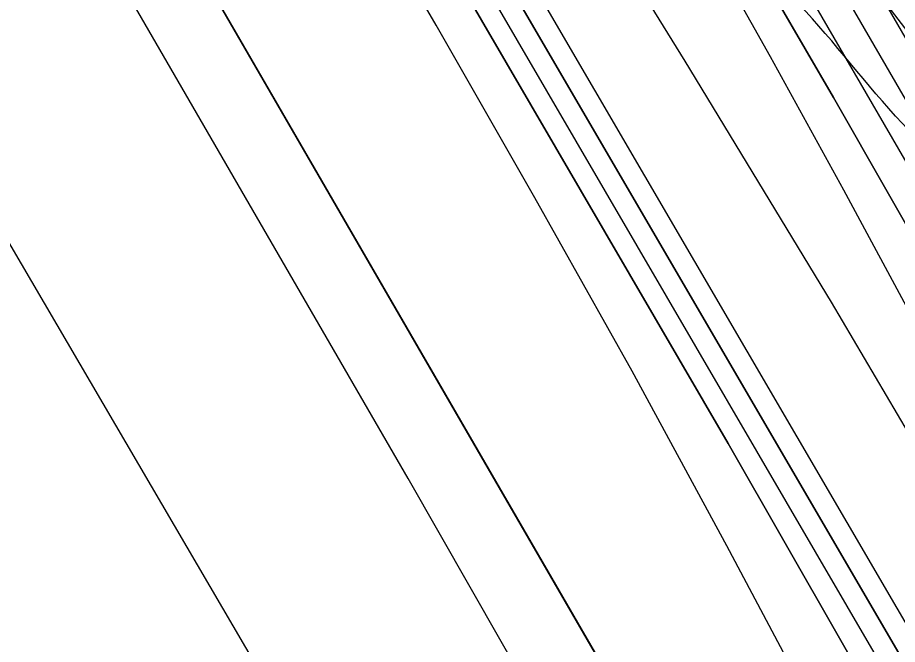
# Model space of a CAD drawing. Extents: x 3279314 to 3317160, y 734079 to 759431.
# Drawn here: x 3309857.7 to 3310166.7, y 749077.7 to 749297.9 of the extents above; entities that cross this region are included whole.
import ezdxf

# ---------------------------------------------------------------- set-up
doc = ezdxf.new("R2010")
doc.units = 0
for name, color, linetype in [('V-RIVR-EDGE', 7, 'Continuous'), ('V-RRAP-RVMT', 7, 'Continuous'), ('V-TOPO-DPTH', 7, 'Continuous'), ('V-TOPO-MAJR', 7, 'Continuous'), ('V-TOPO-MINR', 7, 'Continuous'), ('V-TOPO-WATR', 7, 'Continuous')]:
    doc.layers.add(name, color=color, linetype=linetype)

msp = doc.modelspace()

# ---------------------------------------------------------------- linework, layer by layer
at = {"layer": 'V-RIVR-EDGE'}
msp.add_spline([(3310321.13, 749040.23), (3310300.43, 749054.71), (3310291.48, 749060.21), (3310284.53, 749069.69), (3310279.08, 749082.15), (3310276.14, 749099.09), (3310273.16, 749101.58), (3310272.66, 749103.08), (3310274.17, 749108.55), (3310272.69, 749114.53), (3310270.22, 749124), (3310267.74, 749126.49), (3310257.78, 749125.02), (3310250.81, 749127.03), (3310248.83, 749130.03), (3310246.36, 749138), (3310246.37, 749142.98), (3310240.9, 749146.48), (3310227.47, 749153.98), (3310224.49, 749156.98), (3310223.53, 749170.92), (3310223.05, 749178.39), (3310221.57, 749182.88), (3310210.16, 749201.33), (3310196.27, 749220.28), (3310184.35, 749234.26), (3310180.89, 749244.22), (3310168.48, 749260.69), (3310132.24, 749302.6), (3310100.95, 749338.04), (3310093.01, 749349.51), (3310080.1, 749360.99), (3310068.19, 749377.95), (3310063.22, 749384.44), (3310063.24, 749392.9), (3310059.28, 749401.38), (3310050.84, 749409.37), (3310038.9, 749415.37), (3310032.93, 749417.88), (3310031.94, 749421.36), (3310031.97, 749431.32), (3310027.51, 749441.79), (3310013.62, 749463.24), (3310002.21, 749480.19), (3309996.75, 749484.69), (3309989.8, 749494.17), (3309966.47, 749525.1), (3309915.81, 749577.01), (3309885.51, 749606.96), (3309870.12, 749627.91), (3309858.72, 749646.37), (3309848.3, 749660.83), (3309832.41, 749680.29), (3309811.56, 749707.23), (3309792.19, 749727.7), (3309770.83, 749747.17), (3309749.97, 749767.14), (3309721.15, 749794.1), (3309694.33, 749821.55), (3309675.95, 749841.02), (3309647.16, 749875.94), (3309632.27, 749893.91), (3309623.81, 749897.91), (3309619.35, 749905.89), (3309612.4, 749914.37), (3309608.42, 749917.87), (3309602.95, 749917.88), (3309597.97, 749917.89), (3309593.49, 749919.4), (3309591.01, 749923.39), (3309589.53, 749928.87), (3309582.58, 749936.85), (3309559.72, 749955.33), (3309517.49, 749996.77), (3309500.12, 750016.73), (3309486.72, 750038.67), (3309451.96, 750074.11), (3309414.2, 750111.55), (3309372.47, 750150), (3309355.08, 750165.97), (3309348.13, 750174.95), (3309345.66, 750180.94), (3309337.24, 750197.39), (3309328.3, 750210.36), (3309324.84, 750220.82), (3309324.86, 750227.79), (3309323.88, 750231.78), (3309308.97, 750246.75), (3309301.02, 750253.25), (3309289.58, 750255.27), (3309275.65, 750261.28), (3309266.21, 750269.27), (3309256.29, 750285.23), (3309242.39, 750304.18), (3309232.48, 750324.13), (3309226.56, 750344.06), (3309225.09, 750354.02), (3309225.1, 750360.49), (3309226.61, 750366.47), (3309226.63, 750374.93), (3309224.66, 750381.91), (3309217.72, 750394.37), (3309214.25, 750402.35), (3309208.81, 750416.8), (3309202.88, 750437.23), (3309195.97, 750461.15), (3309191.05, 750483.07), (3309177.66, 750507.51), (3309165.75, 750523.97), (3309142.39, 750541.95), (3309121.53, 750561.92), (3309087.25, 750593.38), (3309058.44, 750623.32), (3309023.66, 750653.78), (3308984.89, 750682.26), (3308965.52, 750701.73), (3308934.71, 750725.21), (3308916.82, 750741.69), (3308889.5, 750766.65), (3308879.07, 750781.12), (3308861.7, 750803.57), (3308838.86, 750831.51), (3308825.46, 750846.48), (3308814.55, 750864.44), (3308799.66, 750884.89), (3308786.77, 750907.83), (3308769.91, 750936.75), (3308755.5, 750949.23), (3308730.15, 750966.23), (3308702.32, 750989.7), (3308667.03, 751014.68), (3308635.22, 751038.16), (3308607.37, 751054.17), (3308596.45, 751066.15), (3308577.55, 751076.15), (3308544.74, 751098.14), (3308515.42, 751122.12), (3308480.63, 751147.1), (3308431.9, 751178.59), (3308381.19, 751210.58), (3308313.08, 751254.57), (3308298.17, 751264.07), (3308277.31, 751288.02), (3308255.95, 751308.99), (3308247.01, 751317.97), (3308234.57, 751321.99), (3308223.13, 751325), (3308216.67, 751329.5), (3308211.21, 751335.99), (3308207.75, 751346.95), (3308191.84, 751357.45), (3308167.47, 751369.96), (3308143.1, 751381.47), (3308114.75, 751393.99), (3308098.83, 751402), (3308065.53, 751427.97), (3308034.73, 751454.44), (3307987.99, 751482.94), (3307953.18, 751501.95), (3307919.38, 751524.44), (3307889.04, 751538.95), (3307842.78, 751558.49), (3307826.37, 751569.48), (3307807.98, 751583.97), (3307787.11, 751600.95), (3307757.78, 751617.95), (3307730.93, 751635.94), (3307709.54, 751642.47), (3307686.18, 751660.95), (3307647.39, 751683.46), (3307590.22, 751719.45), (3307548.46, 751746.94), (3307501.72, 751774.94), (3307418.18, 751822.45), (3307378.91, 751849.94), (3307352.06, 751864.44), (3307323.22, 751882.44), (3307282.93, 751899.97), (3307232.7, 751923.5), (3307180.99, 751954.99), (3307151.19, 751984.94), (3307118.88, 752007.93), (3307079.59, 752027.95), (3307037.81, 752048.46), (3306959.2, 752074.05), (3306908.45, 752091.61), (3306835.32, 752115.69), (3306813.43, 752124.71), (3306798, 752129.23), (3306775.59, 752128.29), (3306737.24, 752125.39), (3306707.36, 752121.48), (3306675.99, 752124.05), (3306640.67, 752138.08), (3306619.79, 752149.59), (3306586.97, 752168.09), (3306556.14, 752186.09), (3306540.22, 752191.11), (3306530.77, 752196.11), (3306523.31, 752198.12), (3306509.86, 752198.66), (3306494.43, 752199.19), (3306481.99, 752202.21), (3306455.62, 752212.73), (3306426.27, 752223.26), (3306394.43, 752235.79), (3306377.52, 752244.3), (3306357.63, 752254.8), (3306340.22, 752261.82), (3306315.84, 752271.84), (3306291.96, 752278.87), (3306250.66, 752292.41), (3306229.29, 752305.91), (3306214.86, 752312.92), (3306196.46, 752320.43), (3306178.54, 752322.47), (3306158.63, 752327.5), (3306122.35, 752354.48), (3306083.1, 752388.93), (3306035.88, 752426.89), (3305994.62, 752454.38), (3305960.83, 752483.35), (3305942.93, 752491.36), (3305925.51, 752496.38), (3305911.08, 752501.39), (3305890.21, 752519.37), (3305880.28, 752528.36), (3305854.92, 752543.36), (3305817.11, 752558.39), (3305791.24, 752567.92), (3305763.88, 752577.45), (3305740.5, 752586.47), (3305713.14, 752599.98), (3305680.82, 752615.99), (3305651.97, 752630.01), (3305614.66, 752644.04), (3305572.38, 752660.58), (3305548.49, 752666.61), (3305515.65, 752676.65), (3305473.87, 752696.18), (3305452.48, 752705.69), (3305406.24, 752733.19), (3305373.44, 752759.66), (3305338.65, 752786.14), (3305328.71, 752794.13), (3305312.3, 752802.64), (3305286.93, 752813.66), (3305252.11, 752826.69), (3305242.16, 752830.2), (3305208.83, 752844.72), (3305177.02, 752867.21), (3305143.72, 752892.19), (3305118.38, 752915.16), (3305099, 752933.13), (3305078.61, 752943.14), (3305068.68, 752953.62), (3305059.76, 752971.57), (3305047.83, 752980.06), (3305022.47, 752992.58), (3305004.56, 752998.1), (3304987.64, 753004.11), (3304962.77, 753016.13), (3304950.35, 753026.12), (3304927, 753047.59), (3304902.65, 753069.06), (3304884.27, 753085.54), (3304875.32, 753093.03), (3304866.37, 753098.53), (3304851.45, 753104.04), (3304833.04, 753108.07), (3304825.58, 753113.07), (3304814.14, 753120.56), (3304795.25, 753131.07), (3304772.88, 753147.56), (3304761.44, 753154.06), (3304763.94, 753158.04), (3304771.92, 753160.01), (3304783.88, 753164.96), (3304789.87, 753171.91), (3304791.88, 753177.39), (3304788.41, 753185.36), (3304783.94, 753189.36), (3304774.98, 753188.88), (3304768, 753187.9), (3304759.52, 753180.45), (3304750.53, 753171.51), (3304743.06, 753171.03), (3304737.09, 753172.04), (3304729.16, 753187.5), (3304721.73, 753203.95), (3304719.77, 753216.4), (3304715.85, 753239.82), (3304713.88, 753252.27), (3304707.95, 753266.73), (3304696.05, 753288.66), (3304696.05, 753291.15), (3304698.05, 753293.14), (3304721.87, 753260.22), (3304725.85, 753259.21), (3304731.83, 753261.69), (3304735.33, 753264.17), (3304733.35, 753270.15), (3304720.92, 753276.65), (3304713.96, 753281.65), (3304711.48, 753286.14), (3304713.98, 753291.11), (3304717.98, 753296.58), (3304717.99, 753300.56), (3304718.5, 753307.03), (3304717.02, 753313.51), (3304711.57, 753324.98), (3304706.64, 753344.91), (3304708.16, 753355.36), (3304713.67, 753366.3), (3304719.16, 753370.27), (3304720.66, 753373.26), (3304721.2, 753393.17), (3304720.24, 753405.62), (3304722.25, 753412.09), (3304722.76, 753416.07), (3304717.78, 753416.58), (3304715.78, 753414.1), (3304705.78, 753396.7), (3304698.79, 753388.75), (3304690.8, 753382.79), (3304689.3, 753379.81), (3304686.29, 753369.36), (3304679.29, 753358.92), (3304660.84, 753349), (3304644.89, 753343.07), (3304640.41, 753343.08), (3304636.93, 753344.58), (3304631.46, 753345.09), (3304617.01, 753341.14), (3304603.55, 753337.19), (3304582.13, 753334.26), (3304568.69, 753336.28), (3304558.23, 753332.33), (3304554.24, 753329.85), (3304552.23, 753325.37), (3304552.22, 753319.89), (3304556.69, 753317.39), (3304565.16, 753317.37), (3304576.61, 753317.34), (3304598.04, 753325.26), (3304606.01, 753325.24), (3304613.48, 753325.22), (3304648.36, 753335.09), (3304667.78, 753333.55), (3304668.76, 753326.58), (3304665.26, 753321.61), (3304643.84, 753318.67), (3304628.9, 753317.21), (3304618.94, 753317.24), (3304605.48, 753310.3), (3304596.99, 753303.35), (3304588.02, 753300.88), (3304567.61, 753299.44), (3304549.68, 753299.98), (3304541.72, 753301.99), (3304535.25, 753305.49), (3304526.8, 753311.99), (3304519.87, 753327.44), (3304518.9, 753335.41), (3304521.39, 753337.4), (3304525.87, 753336.89), (3304526.84, 753326.93), (3304529.33, 753326.92), (3304534.81, 753329.4), (3304537.33, 753338.35), (3304537.34, 753342.34), (3304537.86, 753354.29), (3304541.37, 753363.24), (3304546.86, 753368.71), (3304559.32, 753371.16), (3304574.27, 753376.6), (3304588.22, 753378.06), (3304594.7, 753384.02), (3304597.71, 753389.99), (3304596.72, 753393.48), (3304592.24, 753395.98), (3304585.76, 753391.02), (3304573.81, 753391.05), (3304554.38, 753389.6), (3304538.93, 753384.66), (3304531.44, 753374.72), (3304526.44, 753364.27), (3304528.89, 753350.82), (3304526.89, 753347.34), (3304520.9, 753341.38), (3304515.92, 753340.9), (3304509.95, 753341.41), (3304494.53, 753349.41), (3304491.56, 753355.9), (3304490.57, 753360.38), (3304490.59, 753365.36), (3304496.09, 753376.8), (3304507.09, 753394.7), (3304515.59, 753407.62), (3304516.11, 753419.07), (3304517.12, 753423.55), (3304526.1, 753431), (3304531.1, 753437.46), (3304532.61, 753445.92), (3304524.17, 753453.41), (3304521.69, 753458.9), (3304530.68, 753468.83), (3304541.15, 753474.28), (3304555.1, 753477.24), (3304557.09, 753479.22), (3304557.1, 753482.71), (3304543.16, 753483.24), (3304520.26, 753482.8), (3304499.35, 753484.84), (3304485.9, 753485.38), (3304474.95, 753484.41), (3304448.54, 753476.5), (3304441.56, 753474.53), (3304417.11, 753455.17), (3304393.67, 753438.3), (3304387.18, 753431.34), (3304378.71, 753431.36), (3304357.3, 753430.92), (3304348.83, 753429.94), (3304343.84, 753425.97), (3304328.37, 753410.58), (3304326.37, 753409.58), (3304314.92, 753410.11), (3304308.96, 753414.61), (3304303.5, 753421.09), (3304279.16, 753448.54), (3304275.21, 753458.51), (3304275.22, 753462.99), (3304280.21, 753469.45), (3304287.22, 753484.87), (3304290.73, 753495.82), (3304296.22, 753498.79), (3304306.68, 753501.26), (3304317.16, 753508.2), (3304337.61, 753522.09), (3304349.57, 753526.54), (3304379.96, 753532.94), (3304408.85, 753538.85), (3304418.82, 753542.31), (3304423.32, 753547.77), (3304423.33, 753551.76), (3304423.33, 753553.75), (3304421.84, 753554.75), (3304418.35, 753551.77), (3304410.38, 753551.79), (3304404.9, 753551.3), (3304391.95, 753548.35), (3304380.99, 753545.89), (3304368.53, 753544.42), (3304359.07, 753542.95), (3304347.6, 753538), (3304334.64, 753532.06), (3304327.66, 753526.6), (3304316.68, 753518.16), (3304306.22, 753513.7), (3304279.82, 753511.28), (3304275.34, 753513.78), (3304273.85, 753513.78), (3304261.39, 753511.33), (3304257.92, 753514.82), (3304257.94, 753522.79), (3304258.95, 753529.76), (3304264.43, 753532.23), (3304275.4, 753536.19), (3304283.38, 753540.65), (3304289.88, 753553.08)], degree=3, dxfattribs=at)
at = {"layer": 'V-RRAP-RVMT'}
msp.add_line((3310140.58, 749331.73), (3310223.22, 749223.51), dxfattribs=at)
at = {"layer": 'V-TOPO-DPTH'}
for p, q in [((3309908.2, 749337.8), (3310401.65, 748485.07)), ((3310401.65, 748485.07), (3309908.2, 749337.8))]:
    msp.add_line(p, q, dxfattribs=at)
for points in [[(3311067.61, 747327.5), (3310634.85, 748303.26), (3310634.13, 748304.82), (3310633.39, 748306.38), (3310632.61, 748307.91), (3310631.81, 748309.44), (3310290.54, 748939.92), (3310242.67, 749026.57), (3310193.83, 749112.64), (3310143.51, 749197.86), (3310092.21, 749282.52), (3310027.94, 749386.53), (3310007.71, 749418.54), (3309987.04, 749450.24), (3309965.71, 749481.52), (3309943.94, 749512.5), (3309540.64, 750073.97), (3309478.09, 750159.49), (3309414.58, 750244.29), (3309349.63, 750327.99), (3309283.72, 750410.96), (3309177.61, 750542.23), (3309163.88, 750558.88)], [(3311067.61, 747327.5), (3310634.85, 748303.26), (3310634.13, 748304.82), (3310633.39, 748306.38), (3310632.61, 748307.91), (3310631.81, 748309.44), (3310290.54, 748939.92), (3310242.67, 749026.57), (3310193.83, 749112.64), (3310143.51, 749197.86), (3310092.21, 749282.52), (3310027.94, 749386.53), (3310007.71, 749418.54), (3309987.04, 749450.24), (3309965.71, 749481.52), (3309943.94, 749512.5), (3309540.64, 750073.97), (3309478.09, 750159.49), (3309414.58, 750244.29), (3309349.63, 750327.99), (3309283.72, 750410.96), (3309177.61, 750542.23), (3309163.88, 750558.88)], [(3309124.41, 750550.38), (3309349.45, 750270.22), (3309456.19, 750134.35), (3309560.94, 749996.99), (3309662.69, 749857.4), (3309762.45, 749716.32), (3309935.71, 749465.6), (3309947.15, 749448.64), (3309958.32, 749431.51), (3309969.09, 749414.12), (3309979.6, 749396.57), (3310390.28, 748692.15), (3310427.93, 748626.48), (3310464.96, 748560.46), (3310501.02, 748493.91), (3310536.46, 748427.01), (3310572.61, 748357.55), (3310589.28, 748325.02), (3310605.68, 748292.35), (3310621.65, 748259.48), (3310637.35, 748226.47), (3310660.84, 748176.26), (3310687.82, 748117.92), (3310714.45, 748059.43)], [(3309124.41, 750550.38), (3309349.45, 750270.22), (3309456.19, 750134.35), (3309560.94, 749996.99), (3309662.69, 749857.4), (3309762.45, 749716.32), (3309935.71, 749465.6), (3309947.15, 749448.64), (3309958.32, 749431.51), (3309969.09, 749414.12), (3309979.6, 749396.57), (3310390.28, 748692.15), (3310427.93, 748626.48), (3310464.96, 748560.46), (3310501.02, 748493.91), (3310536.46, 748427.01), (3310572.61, 748357.55), (3310589.28, 748325.02), (3310605.68, 748292.35), (3310621.65, 748259.48), (3310637.35, 748226.47), (3310660.84, 748176.26), (3310687.82, 748117.92), (3310714.45, 748059.43)], [(3309814.72, 749778.64), (3309868.17, 749703.41), (3309920.81, 749627.6), (3310013.77, 749491.41), (3310019.24, 749483.2), (3310024.58, 749474.92), (3310029.75, 749466.53), (3310034.8, 749458.06), (3310144.22, 749269.76), (3310203.15, 749166.68), (3310261.1, 749063.06), (3310317.57, 748958.63), (3310373.06, 748853.66), (3310641.19, 748337.65), (3310646.81, 748326.64), (3310652.34, 748315.59), (3310657.72, 748304.46), (3310663.01, 748293.29), (3310843.32, 747905.39)], [(3310696.96, 748021.21), (3310593.2, 748241.72), (3310584.7, 748259.53), (3310576.05, 748277.27), (3310567.2, 748294.91), (3310558.22, 748312.48), (3310414.56, 748589.46), (3310340.11, 748730.47), (3310264.3, 748870.74), (3310186.44, 749009.88), (3310107.23, 749148.27), (3309959.99, 749401.19), (3309953.24, 749412.48), (3309946.31, 749423.66), (3309939.13, 749434.67), (3309931.78, 749445.57), (3309821.29, 749605.31)], [(3309821.29, 749605.31), (3309931.78, 749445.57), (3309939.13, 749434.67), (3309946.31, 749423.66), (3309953.24, 749412.48), (3309959.99, 749401.19), (3310107.23, 749148.27), (3310186.44, 749009.88), (3310264.3, 748870.74), (3310340.11, 748730.47), (3310414.56, 748589.46), (3310558.22, 748312.48), (3310567.2, 748294.91), (3310576.05, 748277.27), (3310584.7, 748259.53), (3310593.2, 748241.72), (3310696.96, 748021.21)], [(3310824.52, 747676.91), (3310554.36, 748255.01), (3310552.21, 748259.52), (3310550.03, 748264.02), (3310547.78, 748268.49), (3310545.5, 748272.93), (3310139.54, 749050.61), (3310106.8, 749112.29), (3310073.51, 749173.67), (3310039.39, 749234.58), (3310004.71, 749295.18), (3309940.38, 749405.83), (3309937.39, 749410.84), (3309934.31, 749415.81), (3309931.12, 749420.71), (3309927.86, 749425.55), (3309878.75, 749496.54), (3309850.44, 749536.52)], [(3310824.52, 747676.91), (3310554.36, 748255.01), (3310552.21, 748259.52), (3310550.03, 748264.02), (3310547.78, 748268.49), (3310545.5, 748272.93), (3310139.54, 749050.61), (3310106.8, 749112.29), (3310073.51, 749173.67), (3310039.39, 749234.58), (3310004.71, 749295.18), (3309940.38, 749405.83), (3309937.39, 749410.84), (3309934.31, 749415.81), (3309931.12, 749420.71), (3309927.86, 749425.55), (3309878.75, 749496.54), (3309850.44, 749536.52)]]:
    msp.add_lwpolyline(points, dxfattribs=at)
at = {"layer": 'V-TOPO-MAJR'}
for points in [[(3311230.98, 747136.67), (3310767.88, 748221.08), (3310758.92, 748241.82), (3310749.84, 748262.52), (3310740.59, 748283.13), (3310731.23, 748303.7), (3310721.64, 748324.16), (3310711.87, 748344.53), (3310701.82, 748364.76), (3310691.59, 748384.91), (3310690.21, 748387.59), (3310679, 748408.92), (3310667.58, 748430.15), (3310655.85, 748451.2), (3310643.92, 748472.14), (3310078.69, 749447.72), (3310065.27, 749470.33), (3310051.53, 749492.74), (3310037.32, 749514.86), (3310022.79, 749536.78), (3309567.67, 750207.86)], [(3310595.02, 748005.5), (3310498.1, 748200.62), (3310490.23, 748216.34), (3310482.28, 748232.02), (3310474.22, 748247.65), (3310466.09, 748263.24), (3310251.59, 748670.98), (3310189.06, 748788.13), (3310125.59, 748904.76), (3310060.72, 749020.61), (3309994.91, 749135.95), (3309873.67, 749345.49), (3309867.61, 749355.56), (3309861.33, 749365.47), (3309854.71, 749375.17)]]:
    msp.add_lwpolyline(points, dxfattribs=at)
at = {"layer": 'V-TOPO-MINR'}
msp.add_line((3310401.65, 748485.07), (3309908.2, 749337.8), dxfattribs=at)
for points in [[(3310783.77, 748085.28), (3310692.2, 748282.87), (3310682.21, 748304.06), (3310672.03, 748325.16), (3310661.57, 748346.12), (3310650.93, 748367), (3310536.79, 748587.13), (3310468.01, 748717.5), (3310398, 748847.19), (3310326.15, 748975.86), (3310253.06, 749103.86), (3310049.44, 749454.62), (3310041.59, 749467.8), (3310033.56, 749480.86), (3310025.25, 749493.74), (3310016.74, 749506.51), (3309870.8, 749720.54), (3309788.19, 749839.5), (3309704.23, 749957.49), (3309618.26, 750074.03), (3309530.96, 750189.6), (3309211.56, 750604.96)], [(3310822.37, 748050.92), (3310790.37, 748122.17), (3310757.93, 748193.23), (3310721.35, 748272.42), (3310706.67, 748303.64), (3310691.72, 748334.73), (3310676.35, 748365.61), (3310660.7, 748396.36), (3310614.15, 748486.34), (3310574.48, 748561.69), (3310534.09, 748636.63), (3310492.62, 748710.99), (3310450.44, 748784.96), (3310064.07, 749451.17), (3310053.43, 749469.07), (3310042.54, 749486.8), (3310031.27, 749504.3), (3310019.76, 749521.63), (3309758.4, 749905.94), (3309673.37, 750028.62), (3309586.93, 750150.28), (3309498.37, 750270.41), (3309408.39, 750389.5), (3309247.14, 750599.06)], [(3310714.45, 748059.43), (3310687.82, 748117.92), (3310660.84, 748176.26), (3310637.35, 748226.47), (3310621.65, 748259.48), (3310605.68, 748292.35), (3310589.28, 748325.02), (3310572.61, 748357.55), (3310536.46, 748427.01), (3310501.02, 748493.91), (3310464.96, 748560.46), (3310427.93, 748626.48), (3310390.28, 748692.15), (3309979.6, 749396.57), (3309969.09, 749414.12), (3309958.32, 749431.51), (3309947.15, 749448.64), (3309935.71, 749465.6), (3309762.45, 749716.32), (3309662.69, 749857.4), (3309560.94, 749996.99), (3309456.19, 750134.35), (3309349.45, 750270.22), (3309124.41, 750550.38)], [(3311146.6, 747107.44), (3310682.13, 748167.33), (3310672.27, 748189.62), (3310662.31, 748211.86), (3310652.19, 748234.03), (3310641.96, 748256.15), (3310631.51, 748278.16), (3310620.87, 748300.08), (3310609.94, 748321.86), (3310598.82, 748343.54), (3310594.88, 748351.1), (3310581.46, 748376.39), (3310567.81, 748401.55), (3310553.79, 748426.51), (3310539.54, 748451.34), (3309989.41, 749394.26), (3309977.03, 749414.95), (3309964.34, 749435.44), (3309951.18, 749455.64), (3309937.72, 749475.65), (3309655.36, 749885.28)], [(3310843.32, 747905.39), (3310663.01, 748293.29), (3310657.72, 748304.46), (3310652.34, 748315.59), (3310646.81, 748326.64), (3310641.19, 748337.65), (3310373.06, 748853.66), (3310317.57, 748958.63), (3310261.1, 749063.06), (3310203.15, 749166.68), (3310144.22, 749269.76), (3310034.8, 749458.06), (3310029.75, 749466.53), (3310024.58, 749474.92), (3310019.24, 749483.2), (3310013.77, 749491.41), (3309920.81, 749627.6), (3309868.17, 749703.41), (3309814.72, 749778.64)], [(3310957.51, 747613.68), (3310646.2, 748299.19), (3310643.65, 748304.66), (3310641.04, 748310.09), (3310638.32, 748315.48), (3310635.54, 748320.83), (3310173.19, 749190.32), (3310147.87, 749237.29), (3310122.19, 749284.06), (3310095.98, 749330.54), (3310069.41, 749376.82), (3310020.15, 749461.5), (3310017.91, 749465.26), (3310015.61, 749468.99), (3310013.23, 749472.67), (3310010.8, 749476.32), (3309969.49, 749536.85), (3309946.11, 749570.56), (3309922.42, 749604.04), (3309898.25, 749637.18), (3309873.75, 749670.08), (3309806.79, 749758.68)], [(3310722.55, 748004.18), (3310679.17, 748097.96), (3310615.3, 748234.1), (3310603.19, 748259.51), (3310590.87, 748284.81), (3310578.25, 748309.97), (3310565.43, 748335.02), (3310478.85, 748501.65), (3310421.81, 748609.51), (3310363.74, 748716.81), (3310304.12, 748823.25), (3310243.46, 748929.12), (3309969.79, 749398.88), (3309961.16, 749413.3), (3309952.32, 749427.58), (3309943.14, 749441.65), (3309933.74, 749455.58), (3309792.56, 749659.68)], [(3310696.96, 748021.21), (3310593.2, 748241.72), (3310584.7, 748259.53), (3310576.05, 748277.27), (3310567.2, 748294.91), (3310558.22, 748312.48), (3310414.56, 748589.46), (3310340.11, 748730.47), (3310264.3, 748870.74), (3310186.44, 749009.88), (3310107.23, 749148.27), (3309959.99, 749401.19), (3309953.24, 749412.48), (3309946.31, 749423.66), (3309939.13, 749434.67), (3309931.78, 749445.57), (3309821.29, 749605.31)], [(3310824.52, 747676.91), (3310554.36, 748255.01), (3310552.21, 748259.52), (3310550.03, 748264.02), (3310547.78, 748268.49), (3310545.5, 748272.93), (3310139.54, 749050.61), (3310106.8, 749112.29), (3310073.51, 749173.67), (3310039.39, 749234.58), (3310004.71, 749295.18), (3309940.38, 749405.83), (3309937.39, 749410.84), (3309934.31, 749415.81), (3309931.12, 749420.71), (3309927.86, 749425.55), (3309878.75, 749496.54), (3309850.44, 749536.52)], [(3310503.19, 748088.59), (3310496.38, 748102.03), (3310486.99, 748120.38), (3310477.51, 748138.68), (3310467.89, 748156.91), (3310458.19, 748175.1), (3310448.37, 748193.22), (3310438.5, 748211.31), (3310428.54, 748229.36), (3310418.53, 748247.38), (3310384.82, 748307.73), (3310357.76, 748355.81), (3310330.52, 748403.79), (3310303, 748451.61), (3310275.3, 748499.33), (3309816.97, 749283.28)]]:
    msp.add_lwpolyline(points, dxfattribs=at)
at = {"layer": 'V-TOPO-WATR'}
msp.add_lwpolyline([(3311067.61, 747327.5), (3310634.85, 748303.26), (3310634.13, 748304.82), (3310633.39, 748306.38), (3310632.61, 748307.91), (3310631.81, 748309.44), (3310290.54, 748939.92), (3310242.67, 749026.57), (3310193.83, 749112.64), (3310143.51, 749197.86), (3310092.21, 749282.52), (3310027.94, 749386.53), (3310007.71, 749418.54), (3309987.04, 749450.24), (3309965.71, 749481.52), (3309943.94, 749512.5), (3309540.64, 750073.97), (3309478.09, 750159.49), (3309414.58, 750244.29), (3309349.63, 750327.99), (3309283.72, 750410.96), (3309177.61, 750542.23), (3309163.88, 750558.88)], dxfattribs=at)

doc.saveas('drawing.dxf')
